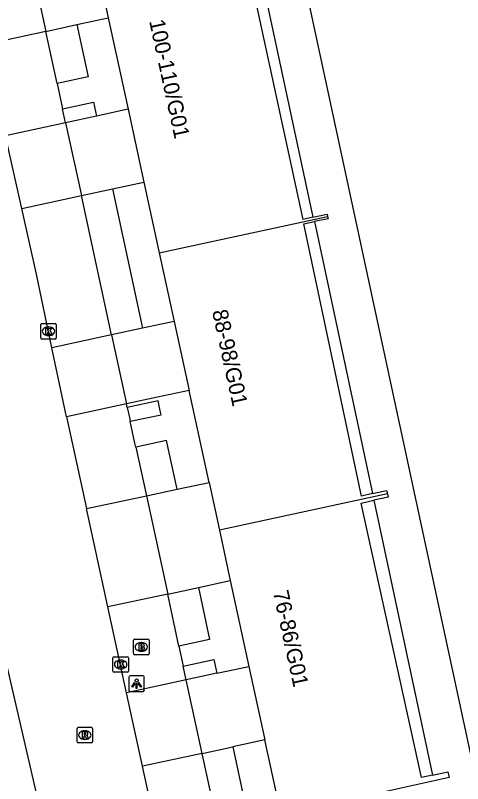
# Model space of a CAD drawing. Extents: x 160037 to 160839, y 385326 to 386441.
# Drawn here: x 160614.8 to 160643.55, y 386076.26 to 386125.65 of the extents above; entities that cross this region are included whole.
import ezdxf

# ---------------------------------------------------------------- set-up
doc = ezdxf.new("R2010")
doc.units = 0
for name, color, linetype in [('IMGEO_Brandkraan', 7, 'Continuous'), ('IMGEO_Kolk', 7, 'Continuous'), ('IMGEO_Lichtpunt', 7, 'Continuous'), ('IMGEO_Pand', 7, 'Continuous'), ('IMGEO_Pand_nummerreeks', 7, 'Continuous'), ('IMGEO_Rijbaan_lokaal_open', 7, 'Continuous'), ('IMGEO_Rioolput', 7, 'Continuous'), ('IMGEO_Voetpad_open', 7, 'Continuous')]:
    doc.layers.add(name, color=color, linetype=linetype)

msp = doc.modelspace()

# ---------------------------------------------------------------- linework, layer by layer
at = {"layer": 'IMGEO_Brandkraan'}
for p, q in [((160622.391, 386084.625), (160622.391, 386085.477)), ((160622.466, 386085.551), (160623.318, 386085.551)), ((160622.879, 386085.331), (160622.904, 386085.331)), ((160623.392, 386085.477), (160623.392, 386084.625)), ((160622.902, 386084.771), (160622.877, 386084.771)), ((160623.318, 386084.551), (160622.466, 386084.551))]:
    msp.add_line(p, q, dxfattribs=at)
for points in [[(160622.391, 386084.625), (160622.391, 386085.477)], [(160622.466, 386085.551), (160623.318, 386085.551)], [(160623.392, 386085.477), (160623.392, 386084.625)], [(160622.739, 386085.251), (160622.739, 386084.851), (160622.952, 386084.851)], [(160622.97, 386085.251), (160622.739, 386085.251)], [(160622.918, 386085.17), (160622.864, 386085.17), (160622.864, 386085.094)], [(160622.864, 386085.094), (160622.917, 386085.094)], [(160622.926, 386085.018), (160622.864, 386085.018), (160622.864, 386084.937)], [(160622.864, 386084.937), (160622.926, 386084.937)], [(160623.318, 386084.551), (160622.466, 386084.551)]]:
    msp.add_lwpolyline(points, dxfattribs=at)
for centre, radius, start, end in [((160622.468, 386085.475), 0.0765, 91.552, 178.448), ((160622.468, 386085.475), 0.0765, 91.552, 178.448), ((160623.316, 386085.475), 0.0765, 1.552, 88.448), ((160623.316, 386085.475), 0.0765, 1.552, 88.448), ((160622.919, 386085.132), 0.0379, 267.8285, 90.9355), ((160622.927, 386084.977), 0.0404, 269.8759, 90.5077), ((160622.958, 386085.102), 0.251, 268.6676, 293.5347), ((160622.974, 386085.106), 0.145, 59.4692, 91.5367), ((160622.999, 386085.153), 0.0922, 285.5137, 58.1501), ((160623.004, 386084.961), 0.105, 301.3115, 78.989), ((160622.468, 386084.627), 0.0765, 181.552, 268.448), ((160622.468, 386084.627), 0.0765, 181.552, 268.448), ((160623.316, 386084.627), 0.0765, 271.552, 358.448), ((160623.316, 386084.627), 0.0765, 271.552, 358.448)]:
    msp.add_arc(centre, radius, start, end, dxfattribs=at)
for centre, major_axis, ratio, start_param, end_param in [((160622.878, 386085.051), (-0.387, 0.002), 0.722429, 4.712389, 7.853982), ((160622.903, 386085.051), (-0.39, 0.002), 0.717154, 1.570796, 4.712389)]:
    msp.add_ellipse(centre, major_axis=major_axis, ratio=ratio, start_param=start_param, end_param=end_param, dxfattribs=at)
at = {"layer": 'IMGEO_Kolk'}
for p, q in [((160616.428, 386104.92), (160616.428, 386105.772)), ((160616.503, 386105.846), (160617.355, 386105.846)), ((160616.916, 386105.626), (160616.941, 386105.626)), ((160617.429, 386105.772), (160617.429, 386104.92)), ((160616.939, 386105.066), (160616.914, 386105.066)), ((160617.355, 386104.846), (160616.503, 386104.846)), ((160621.068, 386083.495), (160621.068, 386084.347)), ((160621.143, 386084.421), (160621.995, 386084.421)), ((160622.069, 386084.347), (160622.069, 386083.495)), ((160621.556, 386084.201), (160621.581, 386084.201)), ((160621.995, 386083.421), (160621.143, 386083.421)), ((160621.579, 386083.641), (160621.554, 386083.641))]:
    msp.add_line(p, q, dxfattribs=at)
for points in [[(160616.428, 386104.92), (160616.428, 386105.772)], [(160616.503, 386105.846), (160617.355, 386105.846)], [(160616.749, 386105.546), (160616.872, 386105.546), (160616.872, 386105.395), (160617.002, 386105.546), (160617.166, 386105.546), (160617.02, 386105.395), (160617.173, 386105.146), (160617.021, 386105.146), (160616.936, 386105.31), (160616.872, 386105.243), (160616.872, 386105.146), (160616.749, 386105.146), (160616.749, 386105.546)], [(160617.429, 386105.772), (160617.429, 386104.92)], [(160617.355, 386104.846), (160616.503, 386104.846)], [(160621.068, 386083.495), (160621.068, 386084.347)], [(160621.143, 386084.421), (160621.995, 386084.421)], [(160622.069, 386084.347), (160622.069, 386083.495)], [(160621.389, 386084.121), (160621.512, 386084.121), (160621.512, 386083.97), (160621.642, 386084.121), (160621.806, 386084.121), (160621.66, 386083.97), (160621.813, 386083.721), (160621.661, 386083.721), (160621.576, 386083.885), (160621.512, 386083.818), (160621.512, 386083.721), (160621.389, 386083.721), (160621.389, 386084.121)], [(160621.995, 386083.421), (160621.143, 386083.421)]]:
    msp.add_lwpolyline(points, dxfattribs=at)
for centre, start, end in [((160616.505, 386105.77), 91.552, 178.448), ((160616.505, 386105.77), 91.552, 178.448), ((160617.353, 386105.77), 1.552, 88.448), ((160617.353, 386105.77), 1.552, 88.448), ((160616.505, 386104.922), 181.552, 268.448), ((160616.505, 386104.922), 181.552, 268.448), ((160617.353, 386104.922), 271.552, 358.448), ((160617.353, 386104.922), 271.552, 358.448), ((160621.145, 386084.345), 91.552, 178.448), ((160621.145, 386084.345), 91.552, 178.448), ((160621.993, 386084.345), 1.552, 88.448), ((160621.993, 386084.345), 1.552, 88.448), ((160621.145, 386083.497), 181.552, 268.448), ((160621.145, 386083.497), 181.552, 268.448), ((160621.993, 386083.497), 271.552, 358.448), ((160621.993, 386083.497), 271.552, 358.448)]:
    msp.add_arc(centre, 0.0765, start, end, dxfattribs=at)
for centre, major_axis, ratio, start_param, end_param in [((160616.915, 386105.346), (-0.387, 0.002), 0.722429, 4.712389, 7.853982), ((160616.94, 386105.346), (-0.39, 0.002), 0.717154, 1.570796, 4.712389), ((160621.555, 386083.921), (-0.387, 0.002), 0.722429, 4.712389, 7.853982), ((160621.58, 386083.921), (-0.39, 0.002), 0.717154, 1.570796, 4.712389)]:
    msp.add_ellipse(centre, major_axis=major_axis, ratio=ratio, start_param=start_param, end_param=end_param, dxfattribs=at)
at = {"layer": 'IMGEO_Lichtpunt'}
for p, q in [((160622.094, 386083.092), (160622.094, 386082.285)), ((160622.094, 386083.092), (160622.094, 386082.285)), ((160622.996, 386083.187), (160622.188, 386083.187)), ((160622.996, 386083.187), (160622.188, 386083.187)), ((160623.09, 386082.285), (160623.09, 386083.092)), ((160623.09, 386082.285), (160623.09, 386083.092)), ((160622.188, 386082.191), (160622.996, 386082.191)), ((160622.188, 386082.191), (160622.996, 386082.191))]:
    msp.add_line(p, q, dxfattribs=at)
for points in [[(160622.468, 386082.756), (160622.507, 386082.728), (160622.319, 386082.466), (160622.281, 386082.493), (160622.468, 386082.756)], [(160622.57, 386082.708), (160622.617, 386082.708), (160622.617, 386082.386), (160622.57, 386082.386), (160622.57, 386082.708)], [(160622.68, 386082.728), (160622.718, 386082.755), (160622.905, 386082.493), (160622.866, 386082.465), (160622.68, 386082.728)]]:
    msp.add_lwpolyline(points, dxfattribs=at)
msp.add_circle((160622.593, 386082.89), 0.0994, dxfattribs=at)
for centre, start, end in [((160622.188, 386083.092), 90, 180), ((160622.188, 386083.092), 90, 180), ((160622.996, 386083.092), 0, 90), ((160622.996, 386083.092), 0, 90), ((160622.188, 386082.285), 180, 270), ((160622.188, 386082.285), 180, 270), ((160622.996, 386082.285), 270, 0), ((160622.996, 386082.285), 270, 360)]:
    msp.add_arc(centre, 0.0946, start, end, dxfattribs=at)
at = {"layer": 'IMGEO_Pand'}
for points in [[(160633.927, 386112.672), (160633.306, 386112.538), (160629.519, 386130.063), (160630.173, 386130.204)], [(160620.177, 386128.239), (160620.772, 386125.493)], [(160620.772, 386125.493), (160622.045, 386119.619)], [(160622.045, 386119.619), (160623.061, 386114.933)], [(160623.061, 386114.933), (160624.048, 386110.378)], [(160624.048, 386110.378), (160634.87, 386112.723)], [(160633.927, 386112.672), (160634.838, 386112.869), (160634.87, 386112.723)], [(160634.87, 386112.723), (160634.901, 386112.578), (160634.035, 386112.391)], [(160637.762, 386094.905), (160637.041, 386094.746), (160633.351, 386112.244), (160634.035, 386112.391)], [(160624.048, 386110.378), (160625.001, 386105.982)], [(160625.001, 386105.982), (160625.965, 386101.539)], [(160627.248, 386095.617), (160625.965, 386101.539)], [(160627.248, 386095.617), (160627.913, 386092.549)], [(160638.715, 386094.891), (160627.913, 386092.549)], [(160637.762, 386094.905), (160638.668, 386095.105), (160638.715, 386094.891)], [(160638.715, 386094.891), (160638.762, 386094.677), (160637.854, 386094.477)], [(160641.621, 386076.806), (160640.918, 386076.651), (160637.025, 386094.294), (160637.854, 386094.477)], [(160627.913, 386092.549), (160628.614, 386089.318)], [(160628.614, 386089.318), (160629.811, 386083.797)], [(160629.811, 386083.797), (160630.835, 386079.074)], [(160641.621, 386076.806), (160642.608, 386077.024), (160642.691, 386076.648), (160631.878, 386074.261), (160630.835, 386079.074)]]:
    msp.add_lwpolyline(points, dxfattribs=at)
at = {"layer": 'IMGEO_Rijbaan_lokaal_open'}
for points in [[(160615.469, 386130.564), (160616.755, 386124.625)], [(160618.756, 386125.058), (160620.772, 386125.493)], [(160616.755, 386124.625), (160618.756, 386125.058)], [(160622.045, 386119.619), (160620.025, 386119.183)], [(160620.025, 386119.183), (160618.027, 386118.751)], [(160618.027, 386118.751), (160619.042, 386114.065)], [(160615.215, 386113.238), (160614.174, 386117.919)], [(160621.036, 386114.496), (160623.061, 386114.933)], [(160619.042, 386114.065), (160621.036, 386114.496)], [(160617.151, 386104.287), (160616.154, 386109.013), (160615.215, 386113.238)], [(160622.968, 386105.543), (160620.98, 386105.114)], [(160625.001, 386105.982), (160622.968, 386105.543)], [(160620.98, 386105.114), (160621.944, 386100.67)], [(160618.09, 386099.837), (160617.151, 386104.287)], [(160625.965, 386101.539), (160623.928, 386101.099), (160621.944, 386100.67)], [(160618.09, 386099.837), (160619.371, 386093.947)], [(160623.224, 386094.759), (160625.204, 386095.186)], [(160625.204, 386095.186), (160627.248, 386095.617)], [(160623.224, 386094.759), (160624.591, 386088.447)], [(160620.748, 386087.617), (160619.371, 386093.947)], [(160626.566, 386088.875), (160628.614, 386089.318)], [(160624.591, 386088.447), (160626.566, 386088.875)], [(160621.949, 386082.098), (160620.748, 386087.617)], [(160617.857, 386067.979), (160617.82, 386068.41), (160614.023, 386084.927)], [(160627.758, 386083.353), (160629.811, 386083.797)], [(160627.758, 386083.353), (160625.786, 386082.927)], [(160626.809, 386078.203), (160625.786, 386082.927)], [(160622.975, 386077.379), (160621.949, 386082.098)], [(160630.835, 386079.074), (160628.777, 386078.629)], [(160626.809, 386078.203), (160628.777, 386078.629)], [(160625.047, 386067.854), (160622.975, 386077.379)]]:
    msp.add_lwpolyline(points, dxfattribs=at)
at = {"layer": 'IMGEO_Rioolput'}
for p, q in [((160618.841, 386079.88), (160619.693, 386079.88)), ((160618.766, 386078.954), (160618.766, 386079.806)), ((160619.254, 386079.66), (160619.279, 386079.66)), ((160619.767, 386079.806), (160619.767, 386078.954)), ((160619.693, 386078.88), (160618.841, 386078.88)), ((160619.277, 386079.1), (160619.252, 386079.1))]:
    msp.add_line(p, q, dxfattribs=at)
for points in [[(160618.841, 386079.88), (160619.693, 386079.88)], [(160618.766, 386078.954), (160618.766, 386079.806)], [(160619.355, 386079.578), (160619.103, 386079.58), (160619.103, 386079.18)], [(160619.103, 386079.18), (160619.227, 386079.18), (160619.227, 386079.342), (160619.238, 386079.342)], [(160619.281, 386079.499), (160619.227, 386079.499), (160619.227, 386079.418)], [(160619.227, 386079.418), (160619.279, 386079.418)], [(160619.767, 386079.806), (160619.767, 386078.954)], [(160619.693, 386078.88), (160618.841, 386078.88)], [(160619.285, 386079.313), (160619.356, 386079.18), (160619.496, 386079.18), (160619.431, 386079.306)]]:
    msp.add_lwpolyline(points, dxfattribs=at)
for centre, radius, start, end in [((160618.843, 386079.804), 0.0765, 91.552, 178.448), ((160618.843, 386079.804), 0.0765, 91.552, 178.448), ((160619.691, 386079.804), 0.0765, 1.552, 88.448), ((160619.691, 386079.804), 0.0765, 1.552, 88.448), ((160619.237, 386079.289), 0.0533, 26.0293, 88.6989), ((160619.263, 386079.607), 0.19, 274.7715, 282.9687), ((160619.287, 386079.403), 0.0964, 77.0061, 93.1865), ((160619.301, 386079.46), 0.0378, 276.6634, 79.6772), ((160619.354, 386079.468), 0.109, 350.3612, 89.416), ((160619.352, 386079.468), 0.112, 277.5842, 350.9817), ((160619.336, 386079.253), 0.108, 29.5134, 73.7905), ((160618.843, 386078.956), 0.0765, 181.552, 268.448), ((160618.843, 386078.956), 0.0765, 181.552, 268.448), ((160619.691, 386078.956), 0.0765, 271.552, 358.448), ((160619.691, 386078.956), 0.0765, 271.552, 358.448)]:
    msp.add_arc(centre, radius, start, end, dxfattribs=at)
for centre, major_axis, ratio, start_param, end_param in [((160619.253, 386079.38), (-0.387, 0.002), 0.722429, 4.712389, 7.853982), ((160619.278, 386079.38), (-0.39, 0.002), 0.717154, 1.570796, 4.712389)]:
    msp.add_ellipse(centre, major_axis=major_axis, ratio=ratio, start_param=start_param, end_param=end_param, dxfattribs=at)
at = {"layer": 'IMGEO_Voetpad_open'}
for points in [[(160654.916, 386079.348), (160644.316, 386077.041), (160632.697, 386131.034), (160630.133, 386141.856), (160628.523, 386149.305), (160639.117, 386151.654)], [(160630.173, 386130.204), (160633.927, 386112.672)], [(160618.756, 386125.058), (160619.48, 386121.705), (160617.481, 386121.274)], [(160616.755, 386124.625), (160612.869, 386123.787)], [(160617.481, 386121.274), (160616.755, 386124.625)], [(160617.481, 386121.274), (160617.832, 386119.652)], [(160617.832, 386119.652), (160619.83, 386120.083), (160620.025, 386119.183)], [(160618.027, 386118.751), (160617.832, 386119.652)], [(160618.027, 386118.751), (160614.174, 386117.919)], [(160621.036, 386114.496), (160622.968, 386105.543)], [(160615.215, 386113.238), (160619.042, 386114.065)], [(160620.98, 386105.114), (160619.042, 386114.065)], [(160634.035, 386112.391), (160637.762, 386094.905)], [(160620.98, 386105.114), (160617.151, 386104.287)], [(160621.944, 386100.67), (160618.09, 386099.837)], [(160621.992, 386100.449), (160621.944, 386100.67)], [(160622.185, 386099.559), (160624.171, 386099.978), (160624.118, 386100.221), (160623.976, 386100.878), (160621.992, 386100.449)], [(160621.992, 386100.449), (160622.134, 386099.793), (160622.185, 386099.559)], [(160622.543, 386097.902), (160622.489, 386098.15), (160622.185, 386099.559)], [(160625.204, 386095.186), (160624.526, 386098.33), (160622.543, 386097.902)], [(160622.543, 386097.902), (160623.224, 386094.759)], [(160619.371, 386093.947), (160623.224, 386094.759)], [(160637.854, 386094.477), (160641.621, 386076.806)], [(160626.566, 386088.875), (160627.29, 386085.522), (160625.316, 386085.095)], [(160624.591, 386088.447), (160620.748, 386087.617)], [(160625.316, 386085.095), (160624.591, 386088.447)], [(160625.316, 386085.095), (160625.596, 386083.807)], [(160625.596, 386083.807), (160627.568, 386084.233), (160627.758, 386083.353)], [(160625.786, 386082.927), (160625.596, 386083.807)], [(160625.786, 386082.927), (160621.949, 386082.098)], [(160628.777, 386078.629), (160629.818, 386073.807), (160627.855, 386073.373)], [(160626.809, 386078.203), (160622.975, 386077.379)], [(160627.855, 386073.373), (160626.809, 386078.203)]]:
    msp.add_lwpolyline(points, dxfattribs=at)

# ---------------------------------------------------------------- texts
at = {"layer": 'IMGEO_Pand_nummerreeks'}
for s, rotation, p in [('100-110/G01', 282.2301, (160623.395, 386125.288)), ('88-98/G01', 282.2317, (160627.439, 386106.632)), ('76-86/G01', 282.2319, (160631.353, 386088.577))]:
    msp.add_text(s, height=1, rotation=rotation, dxfattribs=at).set_placement(p)

doc.saveas('drawing.dxf')
